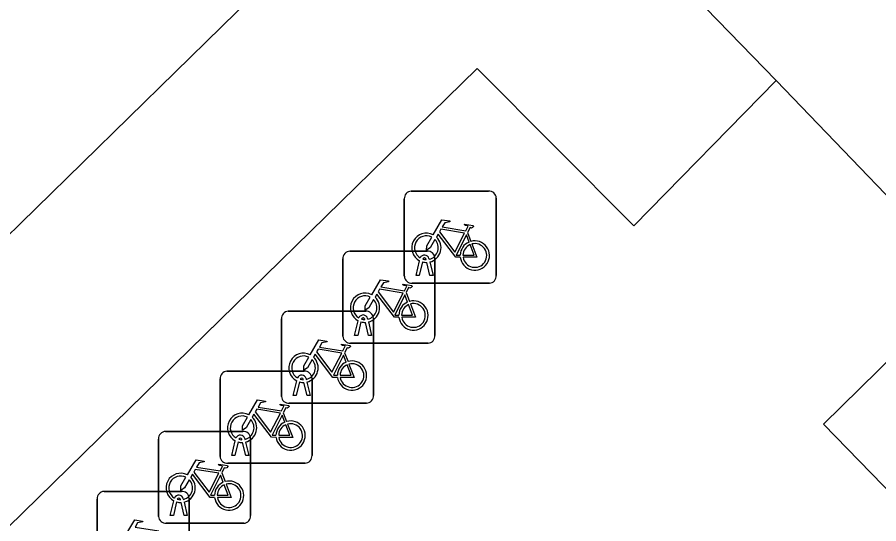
# Model space of a CAD drawing. Extents: x 160663 to 161506, y 382245 to 383291.
# Drawn here: x 161206.39 to 161215.75, y 383149.14 to 383154.65 of the extents above; entities that cross this region are included whole.
import ezdxf

# ---------------------------------------------------------------- set-up
doc = ezdxf.new("R2010")
doc.units = 0
for name, color, linetype in [('IMGEO_Fietsenrek', 7, 'Continuous'), ('IMGEO_Groenvoorziening', 7, 'Continuous'), ('IMGEO_Parkeervlak_open', 7, 'Continuous'), ('IMGEO_Voetpad_open', 7, 'Continuous')]:
    doc.layers.add(name, color=color, linetype=linetype)

msp = doc.modelspace()

# ---------------------------------------------------------------- linework, layer by layer
at = {"layer": 'IMGEO_Fietsenrek'}
for p, q in [((161210.6719, 383152.7575), (161211.5128, 383152.7575)), ((161211.5128, 383152.7575), (161210.6719, 383152.7575)), ((161210.5975, 383151.8329), (161210.5975, 383152.6738)), ((161210.5975, 383152.6738), (161210.5975, 383151.8329)), ((161211.5965, 383152.6831), (161211.5965, 383151.8422)), ((161211.5965, 383151.8422), (161211.5965, 383152.6831)), ((161211.2842, 383152.3072), (161211.3205, 383152.212)), ((161210.0049, 383152.1055), (161210.8458, 383152.1055)), ((161210.8458, 383152.1055), (161210.0049, 383152.1055)), ((161209.9305, 383151.1809), (161209.9305, 383152.0218)), ((161209.9305, 383152.0218), (161209.9305, 383151.1809)), ((161210.7245, 383151.8423), (161210.7628, 383152.0023)), ((161210.7932, 383151.9901), (161210.7579, 383151.8423)), ((161210.8349, 383152.0139), (161210.8339, 383152.0182)), ((161210.8656, 383152.0254), (161210.8674, 383152.0175)), ((161210.9295, 383152.0311), (161210.9295, 383151.1902)), ((161210.9295, 383151.1902), (161210.9295, 383152.0311)), ((161210.876, 383151.8423), (161210.8421, 383151.984)), ((161210.8744, 383151.9883), (161210.9094, 383151.8423)), ((161210.7579, 383151.8423), (161210.7245, 383151.8423)), ((161210.9094, 383151.8423), (161210.876, 383151.8423)), ((161211.5221, 383151.7585), (161210.6812, 383151.7585)), ((161210.6812, 383151.7585), (161211.5221, 383151.7585)), ((161210.6172, 383151.6552), (161210.6535, 383151.56)), ((161209.3369, 383151.4525), (161210.1778, 383151.4525)), ((161210.1778, 383151.4525), (161209.3369, 383151.4525)), ((161209.2625, 383150.5279), (161209.2625, 383151.3688)), ((161209.2625, 383151.3688), (161209.2625, 383150.5279)), ((161210.0575, 383151.1903), (161210.0958, 383151.3503)), ((161210.1262, 383151.3381), (161210.0909, 383151.1903)), ((161210.1679, 383151.3619), (161210.1669, 383151.3662)), ((161210.1986, 383151.3734), (161210.2004, 383151.3655)), ((161210.2074, 383151.3363), (161210.2424, 383151.1903)), ((161210.2615, 383151.3781), (161210.2615, 383150.5372)), ((161210.2615, 383150.5372), (161210.2615, 383151.3781)), ((161210.209, 383151.1903), (161210.1751, 383151.332)), ((161210.0909, 383151.1903), (161210.0575, 383151.1903)), ((161210.2424, 383151.1903), (161210.209, 383151.1903)), ((161210.8551, 383151.1065), (161210.0142, 383151.1065)), ((161210.0142, 383151.1065), (161210.8551, 383151.1065)), ((161209.9492, 383151.0022), (161209.9855, 383150.907)), ((161208.6699, 383150.8005), (161209.5108, 383150.8005)), ((161209.5108, 383150.8005), (161208.6699, 383150.8005)), ((161208.5955, 383149.8759), (161208.5955, 383150.7168)), ((161208.5955, 383150.7168), (161208.5955, 383149.8759)), ((161209.3895, 383150.5373), (161209.4278, 383150.6973)), ((161209.4582, 383150.6851), (161209.4229, 383150.5373)), ((161209.4999, 383150.7089), (161209.4989, 383150.7132)), ((161209.541, 383150.5373), (161209.5071, 383150.679)), ((161209.5306, 383150.7204), (161209.5324, 383150.7125)), ((161209.5394, 383150.6833), (161209.5744, 383150.5373)), ((161209.5945, 383150.7261), (161209.5945, 383149.8852)), ((161209.5945, 383149.8852), (161209.5945, 383150.7261)), ((161209.4229, 383150.5373), (161209.3895, 383150.5373)), ((161209.5744, 383150.5373), (161209.541, 383150.5373)), ((161210.1871, 383150.4535), (161209.3462, 383150.4535)), ((161209.3462, 383150.4535), (161210.1871, 383150.4535)), ((161209.2822, 383150.3502), (161209.3185, 383150.255)), ((161208.0019, 383150.1475), (161208.8428, 383150.1475)), ((161208.8428, 383150.1475), (161208.0019, 383150.1475)), ((161207.9275, 383149.2229), (161207.9275, 383150.0638)), ((161207.9275, 383150.0638), (161207.9275, 383149.2229)), ((161208.7225, 383149.8853), (161208.7608, 383150.0453)), ((161208.7912, 383150.0331), (161208.7559, 383149.8853)), ((161208.8329, 383150.0569), (161208.8319, 383150.0612)), ((161208.874, 383149.8853), (161208.8401, 383150.027)), ((161208.8636, 383150.0684), (161208.8654, 383150.0605)), ((161208.8724, 383150.0313), (161208.9074, 383149.8853)), ((161208.9265, 383150.0731), (161208.9265, 383149.2322)), ((161208.9265, 383149.2322), (161208.9265, 383150.0731)), ((161208.7559, 383149.8853), (161208.7225, 383149.8853)), ((161208.9074, 383149.8853), (161208.874, 383149.8853)), ((161209.5201, 383149.8015), (161208.6792, 383149.8015)), ((161208.6792, 383149.8015), (161209.5201, 383149.8015)), ((161208.6142, 383149.6972), (161208.6505, 383149.602)), ((161207.3349, 383149.4955), (161208.1758, 383149.4955)), ((161208.1758, 383149.4955), (161207.3349, 383149.4955)), ((161207.2605, 383148.5709), (161207.2605, 383149.4118)), ((161207.2605, 383149.4118), (161207.2605, 383148.5709)), ((161208.0545, 383149.2323), (161208.0928, 383149.3923)), ((161208.1232, 383149.3801), (161208.0879, 383149.2323)), ((161208.1649, 383149.4039), (161208.1639, 383149.4082)), ((161208.206, 383149.2323), (161208.1721, 383149.374)), ((161208.1956, 383149.4154), (161208.1974, 383149.4075)), ((161208.2044, 383149.3783), (161208.2394, 383149.2323)), ((161208.2595, 383149.4211), (161208.2595, 383148.5802)), ((161208.2595, 383148.5802), (161208.2595, 383149.4211)), ((161208.0879, 383149.2323), (161208.0545, 383149.2323)), ((161208.2394, 383149.2323), (161208.206, 383149.2323)), ((161208.8521, 383149.1485), (161208.0112, 383149.1485)), ((161208.0112, 383149.1485), (161208.8521, 383149.1485))]:
    msp.add_line(p, q, dxfattribs=at)
for points in [[(161210.9101, 383152.2842), (161211.0048, 383152.4477), (161211.091, 383152.4339), (161211.0927, 383152.4252), (161211.0366, 383152.4143), (161211.0104, 383152.369), (161211.2656, 383152.3282)], [(161211.2656, 383152.3282), (161211.2906, 383152.377), (161211.2855, 383152.381), (161211.2623, 383152.3847), (161211.2496, 383152.3922), (161211.2486, 383152.3953), (161211.2508, 383152.3999), (161211.3456, 383152.3848), (161211.3479, 383152.3745), (161211.3385, 383152.3621), (161211.3261, 383152.3557), (161211.3116, 383152.3619), (161211.2842, 383152.3072)], [(161211.2058, 383152.0395), (161211.1561, 383152.0396), (161210.9654, 383152.2913), (161210.9464, 383152.2585)], [(161211.2527, 383152.303), (161210.9959, 383152.344), (161210.9792, 383152.3152), (161211.1462, 383152.0949), (161211.2527, 383152.303)], [(161211.3007, 383152.205), (161211.2714, 383152.2818), (161211.162, 383152.0637), (161211.2047, 383152.0636)], [(161210.9308, 383152.2317), (161210.8792, 383152.1425), (161210.8393, 383152.1165), (161210.8405, 383152.164), (161210.895, 383152.2582)], [(161211.2347, 383152.0635), (161211.3546, 383152.0633), (161211.3114, 383152.1769)], [(161211.3312, 383152.1838), (161211.3862, 383152.0392), (161211.2361, 383152.0395)], [(161210.2431, 383151.6322), (161210.3378, 383151.7957), (161210.424, 383151.7819), (161210.4257, 383151.7732), (161210.3696, 383151.7623), (161210.3434, 383151.717), (161210.5986, 383151.6762)], [(161210.5986, 383151.6762), (161210.6236, 383151.725), (161210.6185, 383151.729), (161210.5953, 383151.7327), (161210.5826, 383151.7402), (161210.5816, 383151.7433), (161210.5838, 383151.7479), (161210.6786, 383151.7328), (161210.6809, 383151.7225), (161210.6715, 383151.7101), (161210.6591, 383151.7037), (161210.6446, 383151.7099), (161210.6172, 383151.6552)], [(161210.5388, 383151.3875), (161210.4891, 383151.3876), (161210.2984, 383151.6393), (161210.2794, 383151.6065)], [(161210.5857, 383151.651), (161210.3289, 383151.692), (161210.3122, 383151.6632), (161210.4792, 383151.4429), (161210.5857, 383151.651)], [(161210.6337, 383151.553), (161210.6044, 383151.6298), (161210.495, 383151.4117), (161210.5377, 383151.4116)], [(161210.2638, 383151.5797), (161210.2122, 383151.4905), (161210.1723, 383151.4645), (161210.1735, 383151.512), (161210.228, 383151.6062)], [(161210.5677, 383151.4115), (161210.6876, 383151.4113), (161210.6444, 383151.5249)], [(161210.6642, 383151.5318), (161210.7192, 383151.3872), (161210.5691, 383151.3875)], [(161209.5751, 383150.9792), (161209.6698, 383151.1427), (161209.756, 383151.1289), (161209.7577, 383151.1202), (161209.7016, 383151.1093), (161209.6754, 383151.064), (161209.9306, 383151.0232)], [(161209.9306, 383151.0232), (161209.9556, 383151.072), (161209.9505, 383151.076), (161209.9273, 383151.0797), (161209.9146, 383151.0872), (161209.9136, 383151.0903), (161209.9158, 383151.0949), (161210.0106, 383151.0798), (161210.0129, 383151.0695), (161210.0035, 383151.0571), (161209.9911, 383151.0507), (161209.9766, 383151.0569), (161209.9492, 383151.0022)], [(161209.8708, 383150.7345), (161209.8211, 383150.7346), (161209.6304, 383150.9863), (161209.6114, 383150.9535)], [(161209.9177, 383150.998), (161209.6609, 383151.039), (161209.6442, 383151.0102), (161209.8112, 383150.7899), (161209.9177, 383150.998)], [(161209.9657, 383150.9), (161209.9364, 383150.9768), (161209.827, 383150.7587), (161209.8697, 383150.7586)], [(161209.5958, 383150.9267), (161209.5442, 383150.8375), (161209.5043, 383150.8115), (161209.5055, 383150.859), (161209.56, 383150.9532)], [(161209.8997, 383150.7585), (161210.0196, 383150.7583), (161209.9764, 383150.8719)], [(161209.9962, 383150.8788), (161210.0512, 383150.7342), (161209.9011, 383150.7345)], [(161208.9081, 383150.3272), (161209.0028, 383150.4907), (161209.089, 383150.4769), (161209.0907, 383150.4682), (161209.0346, 383150.4573), (161209.0084, 383150.412), (161209.2636, 383150.3712)], [(161209.2636, 383150.3712), (161209.2886, 383150.42), (161209.2835, 383150.424), (161209.2603, 383150.4277), (161209.2476, 383150.4352), (161209.2466, 383150.4383), (161209.2488, 383150.4429), (161209.3436, 383150.4278), (161209.3459, 383150.4175), (161209.3365, 383150.4051), (161209.3241, 383150.3987), (161209.3096, 383150.4049), (161209.2822, 383150.3502)], [(161209.2038, 383150.0825), (161209.1541, 383150.0826), (161208.9634, 383150.3343), (161208.9444, 383150.3015)], [(161209.2507, 383150.346), (161208.9939, 383150.387), (161208.9772, 383150.3582), (161209.1442, 383150.1379), (161209.2507, 383150.346)], [(161209.2987, 383150.248), (161209.2694, 383150.3248), (161209.16, 383150.1067), (161209.2027, 383150.1066)], [(161208.9288, 383150.2747), (161208.8772, 383150.1855), (161208.8373, 383150.1595), (161208.8385, 383150.207), (161208.893, 383150.3012)], [(161209.2327, 383150.1065), (161209.3526, 383150.1063), (161209.3094, 383150.2199)], [(161209.3292, 383150.2268), (161209.3842, 383150.0822), (161209.2341, 383150.0825)], [(161208.2401, 383149.6742), (161208.3348, 383149.8377), (161208.421, 383149.8239), (161208.4227, 383149.8152), (161208.3666, 383149.8043), (161208.3404, 383149.759), (161208.5956, 383149.7182)], [(161208.5956, 383149.7182), (161208.6206, 383149.767), (161208.6155, 383149.771), (161208.5923, 383149.7747), (161208.5796, 383149.7822), (161208.5786, 383149.7853), (161208.5808, 383149.7899), (161208.6756, 383149.7748), (161208.6779, 383149.7645), (161208.6685, 383149.7521), (161208.6561, 383149.7457), (161208.6416, 383149.7519), (161208.6142, 383149.6972)], [(161208.5358, 383149.4295), (161208.4861, 383149.4296), (161208.2954, 383149.6813), (161208.2764, 383149.6485)], [(161208.5827, 383149.693), (161208.3259, 383149.734), (161208.3092, 383149.7052), (161208.4762, 383149.4849), (161208.5827, 383149.693)], [(161208.6307, 383149.595), (161208.6014, 383149.6718), (161208.492, 383149.4537), (161208.5347, 383149.4536)], [(161208.2608, 383149.6217), (161208.2092, 383149.5325), (161208.1693, 383149.5065), (161208.1705, 383149.554), (161208.225, 383149.6482)], [(161208.5647, 383149.4535), (161208.6846, 383149.4533), (161208.6414, 383149.5669)], [(161208.6612, 383149.5738), (161208.7162, 383149.4292), (161208.5661, 383149.4295)], [(161207.5731, 383149.0222), (161207.6678, 383149.1857), (161207.754, 383149.1719), (161207.7557, 383149.1632), (161207.6996, 383149.1523), (161207.6734, 383149.107), (161207.9286, 383149.0662)]]:
    msp.add_lwpolyline(points, dxfattribs=at)
for centre, radius, start, end in [((161210.6752, 383152.6796), 0.0779, 92.4484, 184.28452), ((161210.6752, 383152.6796), 0.0779, 92.4484, 184.28452), ((161211.5186, 383152.6798), 0.0779, 2.4484, 94.28452), ((161211.5186, 383152.6798), 0.0779, 2.4484, 94.28452), ((161210.8371, 383152.1429), 0.159, 62.67661, 242.13685), ((161210.8371, 383152.1429), 0.129, 63.31916, 238.90302), ((161210.8371, 383152.1429), 0.129, 283.60429, 43.43025), ((161210.8371, 383152.1429), 0.159, 283.5766, 46.60424), ((161211.3637, 383152.0589), 0.159, 113.3408, 178.32165), ((161211.3637, 383152.0589), 0.159, 187.0065, 105.77075), ((161211.3637, 383152.0589), 0.129, 113.92302, 177.95563), ((161211.3637, 383152.0589), 0.129, 188.67146, 104.58832), ((161210.0082, 383152.0276), 0.0779, 92.4484, 184.28452), ((161210.0082, 383152.0276), 0.0779, 92.4484, 184.28452), ((161210.8516, 383152.0278), 0.0779, 2.4484, 94.28452), ((161210.8516, 383152.0278), 0.0779, 2.4484, 94.28452), ((161210.8169, 383152.0143), 0.0499, 12.8025, 158.69338), ((161210.8371, 383152.1429), 0.159, 253.99666, 271.78671), ((161210.8169, 383152.0143), 0.0174, 12.8025, 163.45023), ((161210.8371, 383152.1429), 0.129, 253.41502, 269.02044), ((161210.6754, 383151.8362), 0.0779, 182.4484, 274.28452), ((161210.6754, 383151.8362), 0.0779, 182.4484, 274.28452), ((161211.5188, 383151.8364), 0.0779, 272.4484, 4.28452), ((161211.5188, 383151.8364), 0.0779, 272.4484, 4.28452), ((161210.1701, 383151.4909), 0.159, 62.67661, 242.13685), ((161210.1701, 383151.4909), 0.129, 63.31916, 238.90302), ((161210.1701, 383151.4909), 0.129, 283.60429, 43.43025), ((161210.1701, 383151.4909), 0.159, 283.5766, 46.60424), ((161210.6967, 383151.4069), 0.159, 113.3408, 178.32165), ((161210.6967, 383151.4069), 0.159, 187.0065, 105.77075), ((161210.6967, 383151.4069), 0.129, 113.92302, 177.95563), ((161210.6967, 383151.4069), 0.129, 188.67146, 104.58832), ((161209.3402, 383151.3746), 0.0779, 92.4484, 184.28452), ((161209.3402, 383151.3746), 0.0779, 92.4484, 184.28452), ((161210.1836, 383151.3748), 0.0779, 2.4484, 94.28452), ((161210.1836, 383151.3748), 0.0779, 2.4484, 94.28452), ((161210.1499, 383151.3623), 0.0499, 12.8025, 158.69338), ((161210.1701, 383151.4909), 0.159, 253.99666, 271.78671), ((161210.1499, 383151.3623), 0.0174, 12.8025, 163.45023), ((161210.1701, 383151.4909), 0.129, 253.41502, 269.02044), ((161210.0084, 383151.1842), 0.0779, 182.4484, 274.28452), ((161210.0084, 383151.1842), 0.0779, 182.4484, 274.28452), ((161210.8518, 383151.1844), 0.0779, 272.4484, 4.28452), ((161210.8518, 383151.1844), 0.0779, 272.4484, 4.28452), ((161209.5021, 383150.8379), 0.159, 62.67661, 242.13685), ((161209.5021, 383150.8379), 0.129, 63.31916, 238.90302), ((161209.5021, 383150.8379), 0.129, 283.60429, 43.43025), ((161209.5021, 383150.8379), 0.159, 283.5766, 46.60424), ((161210.0287, 383150.7539), 0.159, 113.3408, 178.32165), ((161210.0287, 383150.7539), 0.159, 187.0065, 105.77075), ((161210.0287, 383150.7539), 0.129, 113.92302, 177.95563), ((161210.0287, 383150.7539), 0.129, 188.67146, 104.58832), ((161208.6732, 383150.7226), 0.0779, 92.4484, 184.28452), ((161208.6732, 383150.7226), 0.0779, 92.4484, 184.28452), ((161209.5166, 383150.7228), 0.0779, 2.4484, 94.28452), ((161209.5166, 383150.7228), 0.0779, 2.4484, 94.28452), ((161209.4819, 383150.7093), 0.0499, 12.8025, 158.69338), ((161209.5021, 383150.8379), 0.159, 253.99666, 271.78671), ((161209.4819, 383150.7093), 0.0174, 12.8025, 163.45023), ((161209.5021, 383150.8379), 0.129, 253.41502, 269.02044), ((161209.3404, 383150.5312), 0.0779, 182.4484, 274.28452), ((161209.3404, 383150.5312), 0.0779, 182.4484, 274.28452), ((161210.1838, 383150.5314), 0.0779, 272.4484, 4.28452), ((161210.1838, 383150.5314), 0.0779, 272.4484, 4.28452), ((161208.8351, 383150.1859), 0.159, 62.67661, 242.13685), ((161208.8351, 383150.1859), 0.129, 63.31916, 238.90302), ((161208.8351, 383150.1859), 0.129, 283.60429, 43.43025), ((161208.8351, 383150.1859), 0.159, 283.5766, 46.60424), ((161209.3617, 383150.1019), 0.159, 113.3408, 178.32165), ((161209.3617, 383150.1019), 0.159, 187.0065, 105.77075), ((161209.3617, 383150.1019), 0.129, 113.92302, 177.95563), ((161209.3617, 383150.1019), 0.129, 188.67146, 104.58832), ((161208.0052, 383150.0696), 0.0779, 92.4484, 184.28452), ((161208.0052, 383150.0696), 0.0779, 92.4484, 184.28452), ((161208.8486, 383150.0698), 0.0779, 2.4484, 94.28452), ((161208.8486, 383150.0698), 0.0779, 2.4484, 94.28452), ((161208.8149, 383150.0573), 0.0499, 12.8025, 158.69338), ((161208.8351, 383150.1859), 0.159, 253.99666, 271.78671), ((161208.8149, 383150.0573), 0.0174, 12.8025, 163.45023), ((161208.8351, 383150.1859), 0.129, 253.41502, 269.02044), ((161208.6734, 383149.8792), 0.0779, 182.4484, 274.28452), ((161208.6734, 383149.8792), 0.0779, 182.4484, 274.28452), ((161209.5168, 383149.8794), 0.0779, 272.4484, 4.28452), ((161209.5168, 383149.8794), 0.0779, 272.4484, 4.28452), ((161208.1671, 383149.5329), 0.159, 62.67661, 242.13685), ((161208.1671, 383149.5329), 0.129, 63.31916, 238.90302), ((161208.1671, 383149.5329), 0.159, 283.5766, 46.60424), ((161208.1671, 383149.5329), 0.129, 283.60429, 43.43025), ((161208.6937, 383149.4489), 0.159, 113.3408, 178.32165), ((161208.6937, 383149.4489), 0.159, 187.0065, 105.77075), ((161208.6937, 383149.4489), 0.129, 113.92302, 177.95563), ((161208.6937, 383149.4489), 0.129, 188.67146, 104.58832), ((161207.3382, 383149.4176), 0.0779, 92.4484, 184.28452), ((161207.3382, 383149.4176), 0.0779, 92.4484, 184.28452), ((161208.1816, 383149.4178), 0.0779, 2.4484, 94.28452), ((161208.1816, 383149.4178), 0.0779, 2.4484, 94.28452), ((161208.1469, 383149.4043), 0.0499, 12.8025, 158.69338), ((161208.1671, 383149.5329), 0.159, 253.99666, 271.78671), ((161208.1469, 383149.4043), 0.0174, 12.8025, 163.45023), ((161208.1671, 383149.5329), 0.129, 253.41502, 269.02044), ((161208.0054, 383149.2262), 0.0779, 182.4484, 274.28452), ((161208.0054, 383149.2262), 0.0779, 182.4484, 274.28452), ((161208.8488, 383149.2264), 0.0779, 272.4484, 4.28452), ((161208.8488, 383149.2264), 0.0779, 272.4484, 4.28452)]:
    msp.add_arc(centre, radius, start, end, dxfattribs=at)
at = {"layer": 'IMGEO_Groenvoorziening'}
for points in [[(161211.388, 383154.092), (161213.09, 383152.381), (161214.639, 383153.962), (161201.878, 383167.087), (161200.163, 383165.469), (161201.563, 383163.94), (161206.066, 383159.432), (161209.611, 383155.883)], [(161209.618, 383155.533), (161198.538, 383144.689)], [(161198.22, 383144.711), (161199.274, 383143.647), (161199.111, 383143.488), (161201.47, 383141.094), (161203.171, 383142.744), (161201.518, 383144.441), (161211.388, 383154.092)]]:
    msp.add_lwpolyline(points, dxfattribs=at)
msp.add_lwpolyline([(161216.736, 383151.78), (161215.151, 383150.224), (161216.835, 383148.493), (161206.943, 383138.846), (161205.275, 383140.592), (161203.593, 383138.939), (161206.661, 383135.826), (161220.444, 383147.936)], close=True, dxfattribs=at)
at = {"layer": 'IMGEO_Parkeervlak_open'}
msp.add_lwpolyline([(161198.538, 383144.689), (161209.618, 383155.533)], dxfattribs=at)
at = {"layer": 'IMGEO_Voetpad_open'}
msp.add_lwpolyline([(161191.075, 383178.144), (161189.424, 383176.545), (161200.163, 383165.469), (161201.878, 383167.087), (161214.639, 383153.962), (161216.736, 383151.78), (161220.444, 383147.936), (161223.249, 383145.077), (161224.773, 383143.52), (161228.626, 383139.584), (161227.787, 383138.827), (161227.936, 383138.676), (161230.649, 383141.176), (161226.882, 383145.034), (161220.542, 383151.528), (161215.744, 383156.483), (161190.617, 383182.288)], dxfattribs=at)
msp.add_lwpolyline([(161216.736, 383151.78), (161214.639, 383153.962), (161213.09, 383152.381), (161211.388, 383154.092), (161201.518, 383144.441), (161203.171, 383142.744), (161201.47, 383141.094), (161203.593, 383138.939), (161205.275, 383140.592), (161206.943, 383138.846), (161216.835, 383148.493), (161215.151, 383150.224)], close=True, dxfattribs=at)

doc.saveas('drawing.dxf')
